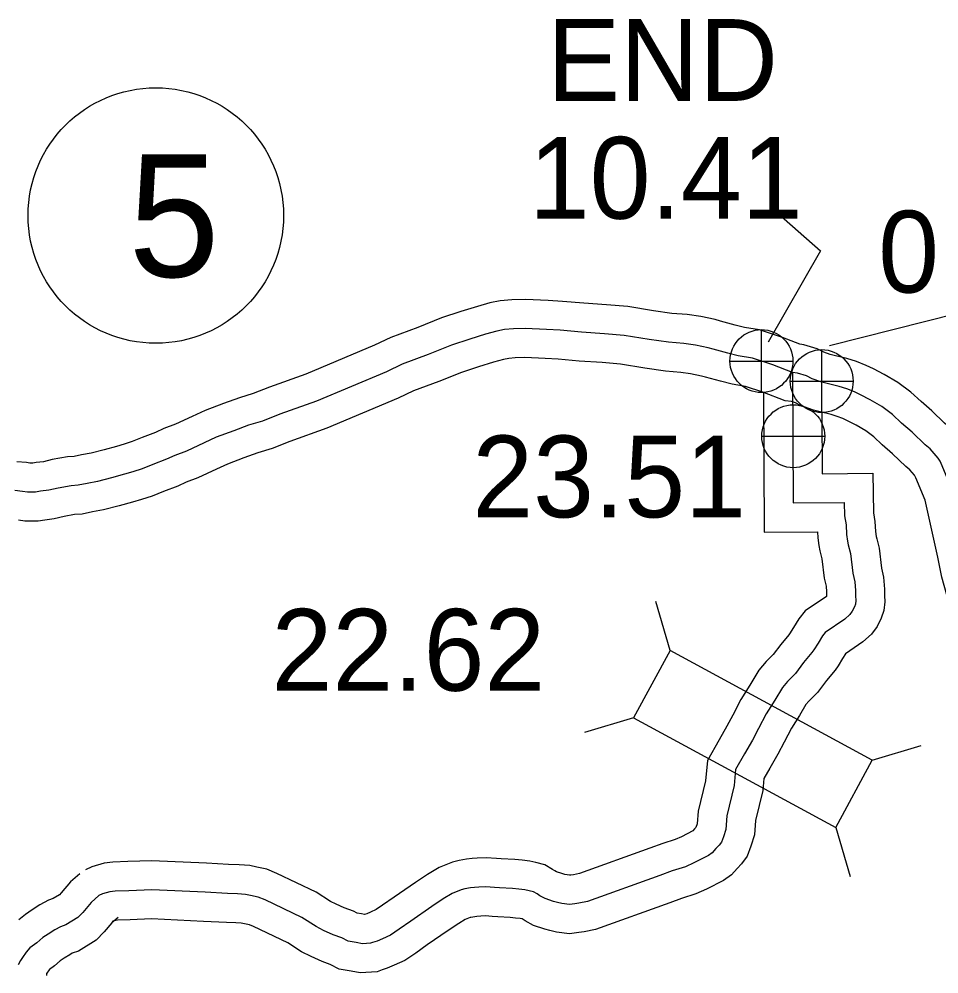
# Model space of a CAD drawing. Extents: x 31699 to 244310, y -8841 to 11474.
# Drawn here: x 147224 to 147540.8, y -4283.8 to -3955 of the extents above; entities that cross this region are included whole.
import ezdxf

# ---------------------------------------------------------------- set-up
doc = ezdxf.new("R2010")
doc.units = 0
for name, color, linetype in [('B_Logo', 7, 'Continuous'), ('Level 21', 7, 'Continuous'), ('R_Border Notes', 7, 'Continuous'), ('R_XS_EARTHWORK_STAGE1', 7, 'Continuous'), ('R_XS_EARTHWORK_STAGE2', 7, 'Continuous'), ('S_AREA_CALC', 7, 'Continuous'), ('S_WALL', 7, 'Continuous'), ('S_WALL_ANNOT', 7, 'Continuous')]:
    doc.layers.add(name, color=color, linetype=linetype)

msp = doc.modelspace()

# ---------------------------------------------------------------- linework, layer by layer
at = {"layer": 'B_Logo'}
for points in [[(147490.38, -4076.71), (147483.55, -4074.05), (147476.58, -4071.79), (147471.7, -4070.97), (147468.09, -4070.01), (147463, -4068.67), (147461.33, -4068.22), (147456.98, -4067.26), (147452.97, -4066.71), (147447.7, -4066.3), (147441.02, -4065.3), (147432.39, -4063.93), (147425.58, -4063.34), (147417.71, -4062.83), (147410.36, -4062.18), (147405.69, -4061.89), (147398.28, -4061.58), (147394.28, -4061.62), (147391.14, -4061.93), (147388.48, -4062.49), (147384.63, -4063.54), (147379.18, -4065.2), (147372.86, -4067.28), (147364.9, -4070.52), (147355.93, -4073.83), (147350.49, -4076.43), (147326.39, -4086.6), (147313.77, -4091.09), (147307.86, -4093.43), (147303.01, -4094.89), (147297.9, -4096.75), (147291.92, -4099.03), (147287.74, -4100.95), (147281.7, -4103.76), (147277.65, -4105.27), (147274.8, -4106.58), (147270.08, -4108.37), (147266.36, -4109.88), (147263.17, -4110.92), (147260.32, -4111.75), (147255.86, -4113.01), (147250.94, -4114.27), (147247.41, -4114.91), (147244.35, -4115.55), (147241.88, -4115.71), (147237.42, -4116.49), (147234.23, -4117.27), (147231.37, -4117.63), (147229.64, -4117.92), (147226.83, -4117.95), (147225.16, -4117.64), (147222.49, -4117.4)], [(147490.38, -4076.71), (147490.58, -4121.64), (147508.19, -4121.51), (147508.24, -4126.06), (147508.81, -4129.19), (147508.99, -4132.53), (147509.34, -4134.74), (147509.56, -4136.07), (147510.33, -4139.07), (147511.14, -4145.81), (147511.84, -4148.75), (147512.08, -4151.75), (147512.1, -4153.63), (147512.12, -4155.23), (147512, -4156.5), (147511.68, -4157.44), (147510.96, -4158.92), (147510.11, -4160.07), (147508.39, -4161.63), (147501.64, -4166.25), (147500.72, -4167.4), (147499.15, -4169.89), (147497.71, -4172.18), (147497.06, -4173.12), (147494.16, -4176.56), (147491.34, -4180.41), (147488.64, -4183.11), (147486.86, -4185.14), (147484.24, -4189.58), (147481.29, -4194.23), (147478.69, -4199.34), (147476.53, -4203.31), (147473.85, -4208.09), (147470.78, -4213.47), (147470.25, -4218.96), (147467.77, -4229.35), (147467.36, -4234.04), (147466.58, -4236.59), (147465.87, -4238.47), (147465.15, -4239.48), (147463.96, -4240.69), (147462.65, -4242.18), (147461.46, -4243), (147456.42, -4245.59), (147453.5, -4246.9), (147448.91, -4248.35), (147444.66, -4249.94), (147419.75, -4258.85), (147416.76, -4259.48), (147415.42, -4259.7), (147413.56, -4259.92), (147410.89, -4259.62), (147409.42, -4259.23), (147408.01, -4258.85), (147405.13, -4257.88), (147403.38, -4256.96), (147402.38, -4256.3), (147401.17, -4255.58), (147399.7, -4255.2), (147398.22, -4254.88), (147396.09, -4254.64), (147393.88, -4254.4), (147389.48, -4254.18), (147387.67, -4254.06), (147384.74, -4253.83), (147382.34, -4253.99), (147380.87, -4254.07), (147379.47, -4254.22), (147377.54, -4254.58), (147376.28, -4254.86), (147373.16, -4256.17), (147370.04, -4258.01), (147366.14, -4260.66), (147358.86, -4265.62), (147354.89, -4268.41), (147351.91, -4270.45), (147349.12, -4271.69), (147347.27, -4272.51), (147345.67, -4273), (147345.01, -4273.27), (147342.21, -4273.44), (147340.13, -4272.99), (147337.33, -4272.56), (147335.11, -4271.44), (147332.16, -4270.34), (147328.88, -4268.84), (147326.26, -4267.53), (147321.42, -4264.38), (147308.74, -4258.37), (147306.33, -4257.4), (147303.72, -4256.82), (147301.98, -4256.44), (147299.24, -4256.21), (147295.77, -4256.11), (147288.03, -4255.73), (147269.68, -4254.87), (147261.81, -4255.16), (147257.07, -4255.35), (147255.21, -4255.57), (147252.68, -4256.27), (147251.49, -4256.88)], [(147545.57, -4117.68), (147541.93, -4108.89), (147541.17, -4107.29), (147540.49, -4106.17), (147537.79, -4103.05), (147536.04, -4101.6), (147531.58, -4097.31), (147527.94, -4094.14), (147524.77, -4091.17), (147521.07, -4088.47), (147517.11, -4086.1), (147513.75, -4084.4), (147511.74, -4083.42), (147509.06, -4082.38), (147506.38, -4081.55), (147502.3, -4080.52), (147500.49, -4080.07), (147497.15, -4078.91), (147495.13, -4077.86), (147492.12, -4076.96), (147490.38, -4076.71)], [(147251.49, -4256.88), (147248.85, -4259.19), (147245.89, -4262.63), (147244.24, -4264.39), (147240.07, -4266.91), (147238.21, -4267.6), (147236.28, -4268.62), (147234.03, -4270.12), (147232.18, -4271.34), (147230.07, -4273.11), (147227.68, -4274.8), (147226.37, -4276.29), (147225.12, -4278.18), (147224.47, -4279.25), (147223.62, -4280.73)]]:
    msp.add_lwpolyline(points, dxfattribs=at)
at = {"layer": 'Level 21'}
for p, q in [((147479.65, -4083.61), (147479.65, -4061.94)), ((147500.42, -4090.49), (147500.42, -4068.83)), ((147468.81, -4072.77), (147490.48, -4072.77)), ((147489.58, -4079.66), (147511.25, -4079.66)), ((147490.62, -4109.49), (147490.62, -4087.82)), ((147479.79, -4098.66), (147501.46, -4098.66))]:
    msp.add_line(p, q, dxfattribs=at)
for centre in [(147479.65, -4072.77), (147500.42, -4079.66), (147490.62, -4098.66)]:
    msp.add_circle(centre, 10.83, dxfattribs=at)
at = {"layer": 'R_Border Notes'}
msp.add_circle((147271.07, -4022.65), 44, dxfattribs=at)
at = {"layer": 'R_XS_EARTHWORK_STAGE1'}
for p, q in [((147448.24, -4172.43), (147443.24, -4155.55)), ((147435.64, -4195.63), (147418.77, -4200.63)), ((147517.84, -4210.21), (147534.72, -4205.21)), ((147505.25, -4233.41), (147510.25, -4250.29))]:
    msp.add_line(p, q, dxfattribs=at)
msp.add_lwpolyline([(147517.84, -4210.21), (147448.24, -4172.43), (147435.64, -4195.63), (147505.25, -4233.41)], close=True, dxfattribs=at)
at = {"layer": 'R_XS_EARTHWORK_STAGE2'}
for points in [[(147480.41, -4083.73), (147480.62, -4131.72), (147498.92, -4131.58), (147499.03, -4133.6), (147499.47, -4136.34), (147499.76, -4138.11), (147500.48, -4140.92), (147501.28, -4147.58), (147501.94, -4150.31), (147502.08, -4152.2), (147502.1, -4153.74), (147502.1, -4153.81), (147494.77, -4158.84), (147492.57, -4161.58), (147490.69, -4164.56), (147489.37, -4166.66), (147489.11, -4167.04), (147486.3, -4170.38), (147483.73, -4173.88), (147481.33, -4176.27), (147478.72, -4179.25), (147475.71, -4184.36), (147472.6, -4189.27), (147469.84, -4194.68), (147467.78, -4198.48), (147465.15, -4203.16), (147461.04, -4210.37), (147460.36, -4217.31), (147457.87, -4227.74), (147457.48, -4232.13), (147457.11, -4233.37), (147457.09, -4233.42), (147456.64, -4233.88), (147456.07, -4234.52), (147452.08, -4236.58), (147449.94, -4237.54), (147445.65, -4238.9), (147441.23, -4240.55), (147417.02, -4249.21), (147414.92, -4249.65), (147414.03, -4249.8), (147413.53, -4249.85), (147412.73, -4249.76), (147412, -4249.57), (147410.93, -4249.28), (147409.08, -4248.65), (147408.45, -4248.33), (147407.67, -4247.82), (147405.07, -4246.27), (147402.01, -4245.47), (147399.85, -4245), (147397.2, -4244.7), (147394.68, -4244.42), (147390.04, -4244.19), (147388.38, -4244.09), (147384.8, -4243.8), (147381.72, -4244.01), (147380.05, -4244.11), (147378.03, -4244.32), (147375.54, -4244.78), (147373.23, -4245.3), (147368.66, -4247.21), (147364.68, -4249.56), (147360.51, -4252.39), (147353.17, -4257.4), (147349.19, -4260.19), (147347.02, -4261.68), (147345.07, -4262.54), (147343.77, -4263.12), (147342.95, -4263.37), (147341.95, -4263.15), (147340.41, -4262.92), (147339.12, -4262.27), (147336, -4261.1), (147333.19, -4259.82), (147331.24, -4258.84), (147326.31, -4255.63), (147312.76, -4249.21), (147309.29, -4247.81), (147305.86, -4247.06), (147303.49, -4246.53), (147299.81, -4246.22), (147296.15, -4246.12), (147288.51, -4245.74), (147269.73, -4244.86), (147261.43, -4245.17), (147256.28, -4245.37), (147253.28, -4245.73), (147249.02, -4246.9), (147246.91, -4247.99)], [(147500.44, -4090.52), (147500.53, -4111.57), (147518.07, -4111.43), (147518.23, -4125.09), (147518.77, -4128.03), (147518.94, -4131.47), (147519.22, -4133.13), (147519.36, -4134.03), (147520.18, -4137.22), (147521, -4144.05), (147521.75, -4147.19), (147522.08, -4151.3), (147522.1, -4153.51), (147522.13, -4155.64), (147521.85, -4158.62), (147520.94, -4161.26), (147519.55, -4164.13), (147517.55, -4166.82), (147514.61, -4169.49), (147508.65, -4173.57), (147507.61, -4175.22), (147506.05, -4177.7), (147505.01, -4179.21), (147502.03, -4182.75), (147498.95, -4186.94), (147495.94, -4189.95), (147495, -4191.02), (147492.78, -4194.8), (147489.99, -4199.19), (147487.54, -4204), (147485.29, -4208.14), (147482.56, -4213.01), (147480.53, -4216.57), (147480.13, -4220.61), (147477.66, -4230.96), (147477.23, -4235.94), (147476.06, -4239.81), (147474.77, -4243.22), (147472.85, -4245.91), (147471.29, -4247.5), (147469.32, -4249.73), (147466.59, -4251.6), (147460.75, -4254.61), (147457.06, -4256.26), (147452.18, -4257.81), (147448.09, -4259.33), (147422.49, -4268.49), (147418.6, -4269.32), (147416.82, -4269.61), (147413.58, -4269.99), (147409.05, -4269.47), (147406.83, -4268.89), (147405.09, -4268.42), (147401.18, -4267.1), (147398.32, -4265.6), (147397.25, -4264.9), (147396.6, -4264.76), (147394.97, -4264.58), (147393.09, -4264.37), (147388.92, -4264.16), (147386.96, -4264.04), (147384.67, -4263.86), (147382.96, -4263.97), (147381.69, -4264.04), (147380.91, -4264.13), (147379.54, -4264.38), (147379.32, -4264.43), (147377.65, -4265.13), (147375.4, -4266.46), (147371.76, -4268.93), (147364.55, -4273.85), (147360.59, -4276.63), (147356.8, -4279.22), (147353.18, -4280.83), (147350.76, -4281.9), (147349.05, -4282.42), (147347.28, -4283.15), (147341.44, -4283.5), (147338.32, -4282.83), (147334.24, -4282.2), (147331.11, -4280.62), (147328.33, -4279.58), (147324.56, -4277.86), (147321.28, -4276.22), (147316.53, -4273.13), (147304.72, -4267.53), (147303.36, -4266.98), (147301.58, -4266.59), (147300.47, -4266.35), (147298.68, -4266.19), (147295.39, -4266.1), (147287.55, -4265.72), (147269.63, -4264.88), (147262.19, -4265.15), (147257.86, -4265.32), (147257.14, -4265.41), (147256.34, -4265.63), (147256.07, -4265.77)], [(147244.91, -4249.35), (147241.73, -4252.12), (147238.44, -4255.95), (147237.89, -4256.54), (147235.7, -4257.86), (147234.1, -4258.46), (147231.15, -4260.03), (147228.51, -4261.78), (147226.2, -4263.31), (147223.95, -4265.18)], [(147258.06, -4264.42), (147255.96, -4266.25), (147253.33, -4269.31), (147250.59, -4272.23), (147244.43, -4275.95), (147242.31, -4276.74), (147241.42, -4277.22), (147239.56, -4278.45), (147238.16, -4279.38), (147236.18, -4281.03), (147234.42, -4282.29), (147234.32, -4282.39), (147233.57, -4283.53), (147233.46, -4283.72), (147233.41, -4284.43)]]:
    msp.add_lwpolyline(points, dxfattribs=at)
at = {"layer": 'S_AREA_CALC'}
for points in [[(147492.94, -4066.98), (147486.91, -4064.63), (147478.96, -4062.05), (147473.82, -4061.19), (147470.65, -4060.35), (147465.58, -4059), (147463.7, -4058.5), (147458.74, -4057.41), (147454.05, -4056.76), (147448.82, -4056.36), (147442.54, -4055.42), (147433.62, -4054), (147426.34, -4053.37), (147418.47, -4052.86), (147411.1, -4052.2), (147406.2, -4051.91), (147398.44, -4051.58), (147393.74, -4051.63), (147389.62, -4052.03), (147386.13, -4052.77), (147381.85, -4053.93), (147376.15, -4055.67), (147369.42, -4057.89), (147361.28, -4061.19), (147352.03, -4064.61), (147346.39, -4067.31), (147322.77, -4077.27), (147310.25, -4081.73), (147304.58, -4083.97), (147299.86, -4085.39), (147294.41, -4087.38), (147288.05, -4089.8), (147283.54, -4091.87), (147277.83, -4094.53), (147273.82, -4096.03), (147270.94, -4097.34), (147266.42, -4099.06), (147262.93, -4100.48), (147260.22, -4101.36), (147257.56, -4102.14), (147253.27, -4103.35), (147248.8, -4104.49), (147245.5, -4105.09), (147243, -4105.61), (147240.69, -4105.77), (147235.38, -4106.7), (147232.42, -4107.42), (147229.91, -4107.74), (147228.76, -4107.93), (147227.71, -4107.94), (147226.54, -4107.72), (147223.23, -4107.43)], [(147555.14, -4114.65), (147551.07, -4104.84), (147550, -4102.57), (147548.61, -4100.26), (147544.8, -4095.88), (147542.71, -4094.14), (147538.34, -4089.93), (147534.65, -4086.72), (147531.16, -4083.45), (147526.59, -4080.11), (147521.94, -4077.34), (147518.2, -4075.45), (147515.74, -4074.25), (147512.37, -4072.94), (147509.1, -4071.92), (147504.72, -4070.82), (147503.35, -4070.48), (147501.12, -4069.7), (147498.91, -4068.55), (147494.27, -4067.17), (147492.94, -4066.98)], [(147487.83, -4086.45), (147480.18, -4083.47), (147474.2, -4081.53), (147469.59, -4080.76), (147465.52, -4079.68), (147460.43, -4078.33), (147458.96, -4077.93), (147455.22, -4077.11), (147451.9, -4076.65), (147446.58, -4076.24), (147439.49, -4075.19), (147431.17, -4073.86), (147424.83, -4073.31), (147416.94, -4072.8), (147409.62, -4072.15), (147405.17, -4071.88), (147398.12, -4071.58), (147394.82, -4071.62), (147392.67, -4071.83), (147390.83, -4072.22), (147387.4, -4073.15), (147382.2, -4074.74), (147376.31, -4076.68), (147368.51, -4079.84), (147359.83, -4083.05), (147354.59, -4085.55), (147330.02, -4095.92), (147317.29, -4100.45), (147311.15, -4102.88), (147306.16, -4104.38), (147301.39, -4106.12), (147295.79, -4108.25), (147291.94, -4110.02), (147285.57, -4112.98), (147281.49, -4114.51), (147278.65, -4115.81), (147273.74, -4117.67), (147269.8, -4119.28), (147266.13, -4120.48), (147263.07, -4121.37), (147258.46, -4122.67), (147253.08, -4124.04), (147249.32, -4124.73), (147245.7, -4125.48), (147243.08, -4125.65), (147239.47, -4126.29), (147236.05, -4127.12), (147232.82, -4127.53), (147230.52, -4127.91), (147225.96, -4127.96), (147223.79, -4127.55)], [(147536, -4120.7), (147532.78, -4112.94), (147532.36, -4112.05), (147530.78, -4110.23), (147529.37, -4109.06), (147524.83, -4104.68), (147521.24, -4101.56), (147518.38, -4098.88), (147515.56, -4096.82), (147512.28, -4094.87), (147509.31, -4093.36), (147507.74, -4092.6), (147505.76, -4091.83), (147503.67, -4091.18), (147499.88, -4090.23), (147497.64, -4089.67), (147493.17, -4088.12), (147491.36, -4087.17), (147489.97, -4086.75), (147487.83, -4086.45)], [(147546.7, -4164.71), (147541.84, -4147.2), (147540.37, -4140.28), (147536, -4120.7)]]:
    msp.add_lwpolyline(points, dxfattribs=at)
at = {"layer": 'S_WALL_ANNOT'}
msp.add_line((147503.14, -4067.43), (147547.21, -4056.23), dxfattribs=at)
msp.add_lwpolyline([(147484.57, -4021.26), (147500.01, -4034.77), (147482, -4066.31)], dxfattribs=at)

# ---------------------------------------------------------------- texts
at = {"layer": 'R_Border Notes'}
msp.add_text('5', height=42.24, dxfattribs=at).set_placement((147261.63, -4043.77))
at = {"layer": 'S_WALL'}
msp.add_text('22.62', height=28.16, dxfattribs=at).set_placement((147310.95, -4186.3))
at = {"layer": 'S_WALL_ANNOT'}
for s, p in [('END', (147405.87, -3983.16)), ('10.41', (147399.58, -4023.74)), ('0.0', (147519.88, -4049.16)), ('23.51', (147380.09, -4126.59))]:
    msp.add_text(s, height=28.16, dxfattribs=at).set_placement(p)

doc.saveas('drawing.dxf')
